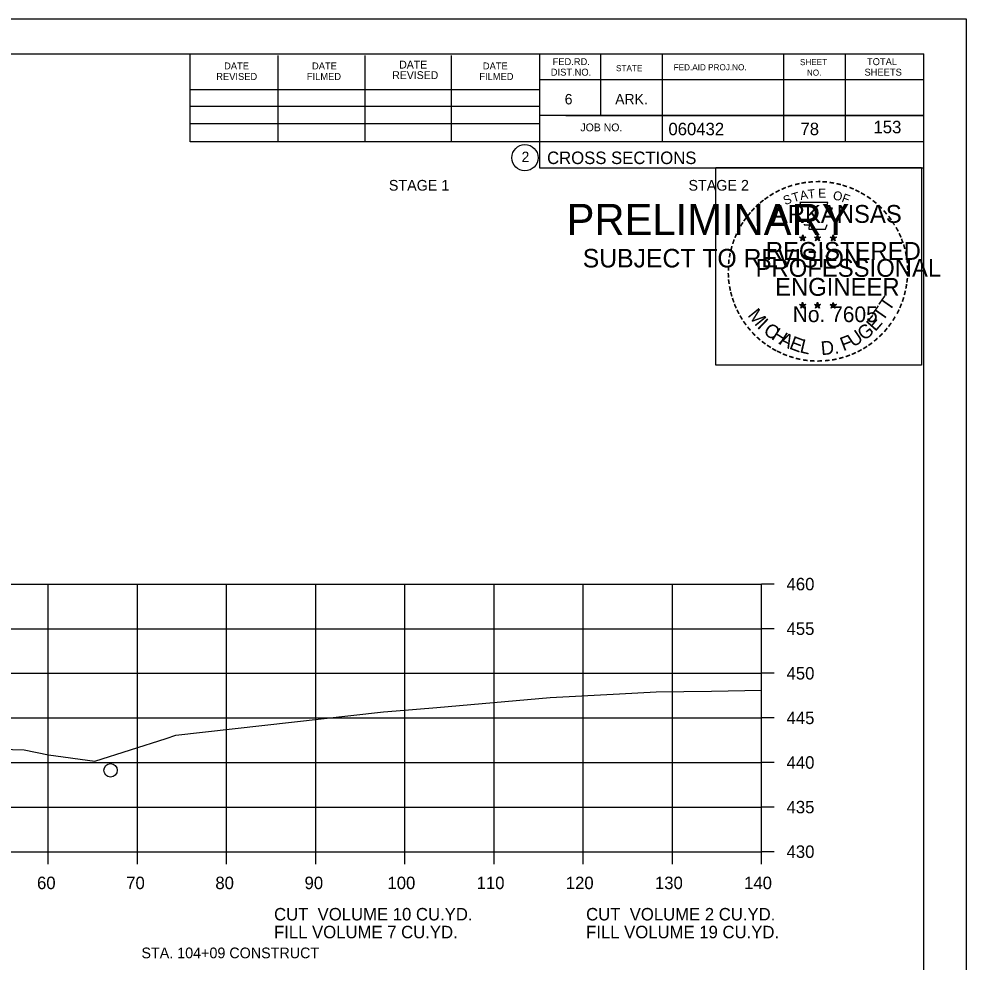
# Model space of a CAD drawing. Extents: x 1538688 to 1540766, y 656250 to 671912.
# Drawn here: x 1538914.9 to 1539021.1, y 657085.5 to 657191.2 of the extents above; entities that cross this region are included whole.
import ezdxf

# ---------------------------------------------------------------- set-up
doc = ezdxf.new("R2010")
doc.units = 0
for name, color, linetype in [('18', 7, 'Continuous'), ('22', 7, 'Continuous'), ('26', 7, 'Continuous'), ('39', 7, 'Continuous'), ('40', 7, 'Continuous'), ('7', 7, 'Continuous'), ('8', 7, 'Continuous'), ('9', 7, 'Continuous'), ('Borings', 7, 'Continuous'), ('Default', 7, 'Continuous'), ('Horizontal Alignment', 7, 'Continuous'), ('RipRap', 7, 'Continuous')]:
    doc.layers.add(name, color=color, linetype=linetype)

msp = doc.modelspace()

# ---------------------------------------------------------------- linework, layer by layer
at = {"layer": '18'}
msp.add_lwpolyline([(1538902.34, 657109.67), (1538915.48, 657109.29), (1538918.21, 657108.75), (1538923.39, 657108.05), (1538931.39, 657110.59), (1538932.48, 657110.95), (1538935.47, 657111.27), (1538955.78, 657113.56), (1538957.2, 657113.68), (1538961.74, 657114.07), (1538974.48, 657115.16), (1538982.26, 657115.6), (1538986.37, 657115.8), (1538992.57, 657115.9), (1538998.18, 657116)], dxfattribs=at)
at = {"layer": '22'}
for p, q in [((1538718.18, 657127.89), (1538998.18, 657127.89)), ((1538918.18, 657097.89), (1538918.18, 657127.89)), ((1538928.18, 657097.89), (1538928.18, 657127.89)), ((1538938.18, 657097.89), (1538938.18, 657127.89)), ((1538948.18, 657097.89), (1538948.18, 657127.89)), ((1538958.18, 657097.89), (1538958.18, 657127.89)), ((1538968.18, 657097.89), (1538968.18, 657127.89)), ((1538978.18, 657097.89), (1538978.18, 657127.89)), ((1538988.18, 657097.89), (1538988.18, 657127.89)), ((1538998.18, 657097.89), (1538998.18, 657127.89)), ((1538718.18, 657122.89), (1538998.18, 657122.89)), ((1538718.18, 657117.89), (1538998.18, 657117.89)), ((1538718.18, 657112.89), (1538998.18, 657112.89)), ((1538718.18, 657107.89), (1538998.18, 657107.89)), ((1538718.18, 657102.89), (1538998.18, 657102.89)), ((1538718.18, 657097.89), (1538998.18, 657097.89))]:
    msp.add_line(p, q, dxfattribs=at)
at = {"layer": '26'}
msp.add_line((1538687.78, 657191.25), (1539021.11, 657191.25), dxfattribs=at)
for points in [[(1538687.77, 657191.25), (1539021.11, 657191.25), (1539021.11, 656977.91), (1538687.77, 656977.91)], [(1538993.03, 657174.59), (1539016.13, 657174.59), (1539016.13, 657152.44), (1538993.03, 657152.44)]]:
    msp.add_lwpolyline(points, close=True, dxfattribs=at)
at = {"layer": '39'}
msp.add_circle((1538925.17, 657107.01), 0.75, dxfattribs=at)
at = {"layer": '8'}
for p, q in [((1539002.79, 657167.05), (1539002.75, 657166.8)), ((1539002.79, 657166.69), (1539002.79, 657167.05)), ((1539002.79, 657167.05), (1539002.84, 657166.8)), ((1539004.46, 657167.05), (1539004.42, 657166.8)), ((1539004.46, 657166.69), (1539004.46, 657167.05)), ((1539004.46, 657167.05), (1539004.51, 657166.8)), ((1539006.22, 657167.04), (1539006.18, 657166.79)), ((1539006.22, 657166.68), (1539006.22, 657167.04)), ((1539006.22, 657167.04), (1539006.27, 657166.79)), ((1539002.44, 657166.8), (1539002.79, 657166.69)), ((1539002.44, 657166.8), (1539002.69, 657166.76)), ((1539002.44, 657166.8), (1539002.68, 657166.68)), ((1539002.57, 657166.39), (1539002.79, 657166.69)), ((1539002.57, 657166.39), (1539002.7, 657166.64)), ((1539002.57, 657166.39), (1539002.79, 657166.61)), ((1539003.13, 657166.8), (1539002.79, 657166.69)), ((1539003, 657166.39), (1539002.79, 657166.69)), ((1539003, 657166.39), (1539002.79, 657166.61)), ((1539003.13, 657166.8), (1539002.85, 657166.75)), ((1539003, 657166.39), (1539002.86, 657166.68)), ((1539003.13, 657166.8), (1539002.93, 657166.7)), ((1539004.11, 657166.8), (1539004.46, 657166.69)), ((1539004.11, 657166.8), (1539004.36, 657166.76)), ((1539004.11, 657166.8), (1539004.35, 657166.68)), ((1539004.24, 657166.39), (1539004.46, 657166.69)), ((1539004.24, 657166.39), (1539004.37, 657166.64)), ((1539004.24, 657166.39), (1539004.46, 657166.61)), ((1539004.8, 657166.8), (1539004.46, 657166.69)), ((1539004.67, 657166.39), (1539004.46, 657166.69)), ((1539004.67, 657166.39), (1539004.46, 657166.61)), ((1539004.8, 657166.8), (1539004.52, 657166.75)), ((1539004.67, 657166.39), (1539004.53, 657166.68)), ((1539004.8, 657166.8), (1539004.6, 657166.7)), ((1539005.87, 657166.79), (1539006.22, 657166.68)), ((1539005.87, 657166.79), (1539006.13, 657166.74)), ((1539005.87, 657166.79), (1539006.11, 657166.67)), ((1539006.01, 657166.38), (1539006.22, 657166.68)), ((1539006.01, 657166.38), (1539006.13, 657166.62)), ((1539006.01, 657166.38), (1539006.22, 657166.6)), ((1539006.57, 657166.79), (1539006.22, 657166.68)), ((1539006.43, 657166.38), (1539006.22, 657166.68)), ((1539006.43, 657166.38), (1539006.22, 657166.59)), ((1539006.57, 657166.79), (1539006.28, 657166.74)), ((1539006.43, 657166.38), (1539006.3, 657166.67)), ((1539006.57, 657166.79), (1539006.36, 657166.69)), ((1539002.78, 657159.48), (1539002.74, 657159.23)), ((1539002.78, 657159.12), (1539002.78, 657159.48)), ((1539002.78, 657159.48), (1539002.83, 657159.23)), ((1539004.45, 657159.48), (1539004.41, 657159.23)), ((1539004.45, 657159.12), (1539004.45, 657159.48)), ((1539004.45, 657159.48), (1539004.5, 657159.23)), ((1539006.22, 657159.47), (1539006.18, 657159.22)), ((1539006.22, 657159.11), (1539006.22, 657159.47)), ((1539006.22, 657159.47), (1539006.27, 657159.22)), ((1539002.43, 657159.23), (1539002.78, 657159.12)), ((1539002.43, 657159.23), (1539002.69, 657159.18)), ((1539002.43, 657159.23), (1539002.67, 657159.11)), ((1539002.57, 657158.82), (1539002.78, 657159.12)), ((1539002.57, 657158.82), (1539002.69, 657159.06)), ((1539002.57, 657158.82), (1539002.78, 657159.04)), ((1539003.13, 657159.23), (1539002.78, 657159.12)), ((1539003, 657158.82), (1539002.78, 657159.12)), ((1539003, 657158.82), (1539002.78, 657159.03)), ((1539003.13, 657159.23), (1539002.84, 657159.18)), ((1539003, 657158.82), (1539002.86, 657159.11)), ((1539003.13, 657159.23), (1539002.93, 657159.13)), ((1539004.1, 657159.23), (1539004.45, 657159.12)), ((1539004.1, 657159.23), (1539004.36, 657159.18)), ((1539004.1, 657159.23), (1539004.34, 657159.11)), ((1539004.24, 657158.82), (1539004.45, 657159.12)), ((1539004.24, 657158.82), (1539004.36, 657159.06)), ((1539004.24, 657158.82), (1539004.45, 657159.04)), ((1539004.8, 657159.23), (1539004.45, 657159.12)), ((1539004.67, 657158.82), (1539004.45, 657159.12)), ((1539004.67, 657158.82), (1539004.45, 657159.03)), ((1539004.8, 657159.23), (1539004.51, 657159.18)), ((1539004.67, 657158.82), (1539004.53, 657159.11)), ((1539004.8, 657159.23), (1539004.6, 657159.13)), ((1539005.87, 657159.22), (1539006.22, 657159.11)), ((1539005.87, 657159.22), (1539006.12, 657159.17)), ((1539005.87, 657159.22), (1539006.11, 657159.1)), ((1539006, 657158.81), (1539006.22, 657159.11)), ((1539006, 657158.81), (1539006.13, 657159.05)), ((1539006, 657158.81), (1539006.22, 657159.03)), ((1539006.57, 657159.22), (1539006.22, 657159.11)), ((1539006.43, 657158.81), (1539006.22, 657159.11)), ((1539006.43, 657158.81), (1539006.22, 657159.02)), ((1539006.57, 657159.22), (1539006.28, 657159.17)), ((1539006.43, 657158.81), (1539006.3, 657159.1)), ((1539006.57, 657159.22), (1539006.36, 657159.12))]:
    msp.add_line(p, q, dxfattribs=at)
for points in [[(1539002.48, 657170.68), (1539002.75, 657169.85)], [(1539005.99, 657169.76), (1539006.13, 657170.04), (1539005.45, 657170.02), (1539005.6, 657170.68), (1539002.48, 657170.68)], [(1539002.97, 657168.26), (1539002.97, 657168.17), (1539003.53, 657168.15), (1539003.48, 657167.68), (1539005.35, 657167.68), (1539005.55, 657168.21)], [(1539002.79, 657167.05), (1539003, 657166.39), (1539002.44, 657166.8), (1539003.13, 657166.8), (1539002.57, 657166.39), (1539002.79, 657167.05)], [(1539004.46, 657167.05), (1539004.67, 657166.39), (1539004.11, 657166.8), (1539004.8, 657166.8), (1539004.24, 657166.39), (1539004.46, 657167.05)], [(1539006.22, 657167.04), (1539006.43, 657166.38), (1539005.87, 657166.79), (1539006.57, 657166.79), (1539006.01, 657166.38), (1539006.22, 657167.04)], [(1539002.78, 657159.48), (1539003, 657158.82), (1539002.43, 657159.23), (1539003.13, 657159.23), (1539002.57, 657158.82), (1539002.78, 657159.48)], [(1539004.45, 657159.48), (1539004.67, 657158.82), (1539004.1, 657159.23), (1539004.8, 657159.23), (1539004.24, 657158.82), (1539004.45, 657159.48)], [(1539006.22, 657159.47), (1539006.43, 657158.81), (1539005.87, 657159.22), (1539006.57, 657159.22), (1539006, 657158.81), (1539006.22, 657159.47)]]:
    msp.add_lwpolyline(points, dxfattribs=at)
for centre, radius in [((1539002.79, 657166.69), 0.172), ((1539004.46, 657166.69), 0.172), ((1539006.22, 657166.68), 0.172), ((1539002.79, 657166.69), 0.145), ((1539002.79, 657166.69), 0.116), ((1539002.79, 657166.69), 0.0991), ((1539002.79, 657166.69), 0.0747), ((1539002.79, 657166.69), 0.0495), ((1539002.79, 657166.69), 0.0296), ((1539004.46, 657166.69), 0.145), ((1539004.46, 657166.69), 0.116), ((1539004.46, 657166.69), 0.0991), ((1539004.46, 657166.69), 0.0747), ((1539004.46, 657166.69), 0.0495), ((1539004.46, 657166.69), 0.0296), ((1539006.22, 657166.68), 0.145), ((1539006.22, 657166.68), 0.116), ((1539006.22, 657166.68), 0.0991), ((1539006.22, 657166.68), 0.0747), ((1539006.22, 657166.68), 0.0495), ((1539006.22, 657166.68), 0.0296), ((1539002.78, 657159.12), 0.172), ((1539002.78, 657159.12), 0.145), ((1539002.78, 657159.12), 0.116), ((1539002.78, 657159.12), 0.0991), ((1539002.78, 657159.12), 0.0747), ((1539002.78, 657159.12), 0.0495), ((1539002.78, 657159.12), 0.0296), ((1539004.45, 657159.12), 0.172), ((1539004.45, 657159.12), 0.145), ((1539004.45, 657159.12), 0.116), ((1539004.45, 657159.12), 0.0991), ((1539004.45, 657159.12), 0.0747), ((1539004.45, 657159.12), 0.0495), ((1539004.45, 657159.12), 0.0296), ((1539006.22, 657159.11), 0.172), ((1539006.22, 657159.11), 0.145), ((1539006.22, 657159.11), 0.116), ((1539006.22, 657159.11), 0.0991), ((1539006.22, 657159.11), 0.0747), ((1539006.22, 657159.11), 0.0495), ((1539006.22, 657159.11), 0.0296)]:
    msp.add_circle(centre, radius, dxfattribs=at)
at = {"layer": 'Borings'}
for p, q in [((1538998.18, 657097.89), (1538998.18, 657127.89)), ((1538999.58, 657127.89), (1538998.18, 657127.89)), ((1538999.58, 657122.89), (1538998.18, 657122.89)), ((1538999.58, 657117.89), (1538998.18, 657117.89)), ((1538999.58, 657112.89), (1538998.18, 657112.89)), ((1538999.58, 657107.89), (1538998.18, 657107.89)), ((1538999.58, 657102.89), (1538998.18, 657102.89)), ((1538718.18, 657097.89), (1538998.18, 657097.89)), ((1538918.18, 657096.49), (1538918.18, 657097.89)), ((1538928.18, 657096.49), (1538928.18, 657097.89)), ((1538938.18, 657096.49), (1538938.18, 657097.89)), ((1538948.18, 657096.49), (1538948.18, 657097.89)), ((1538958.18, 657096.49), (1538958.18, 657097.89)), ((1538968.18, 657096.49), (1538968.18, 657097.89)), ((1538978.18, 657096.49), (1538978.18, 657097.89)), ((1538988.18, 657096.49), (1538988.18, 657097.89)), ((1538998.18, 657096.49), (1538998.18, 657097.89)), ((1538999.58, 657097.89), (1538998.18, 657097.89))]:
    msp.add_line(p, q, dxfattribs=at)
at = {"layer": 'RipRap'}
for p, q in [((1538700.18, 657187.35), (1539016.36, 657187.35)), ((1538934.1, 657177.47), (1538934.1, 657187.35)), ((1538943.96, 657177.47), (1538943.96, 657187.15)), ((1538953.72, 657177.47), (1538953.72, 657187.15)), ((1538963.4, 657177.47), (1538963.4, 657187.15)), ((1538973.26, 657187.35), (1538973.26, 657174.55)), ((1538980.1, 657187.35), (1538980.1, 657180.41)), ((1538987.04, 657187.35), (1538987.04, 657177.47)), ((1539000.62, 657187.35), (1539000.62, 657177.47)), ((1539007.56, 657187.35), (1539007.56, 657177.47)), ((1539016.36, 656981.89), (1539016.36, 657187.35)), ((1539016.36, 657184.41), (1538973.26, 657184.41)), ((1539016.36, 657184.43), (1539016.36, 657184.43)), ((1538934.1, 657183.33), (1538973.26, 657183.33)), ((1538934.1, 657181.47), (1538973.26, 657181.47)), ((1539016.36, 657180.41), (1538973.26, 657180.41)), ((1538976.22, 657180.41), (1539016.36, 657180.41)), ((1538934.1, 657177.47), (1538934.1, 657179.53)), ((1538934.1, 657179.53), (1538973.26, 657179.53)), ((1539016.36, 657177.47), (1538934.1, 657177.47)), ((1538973.26, 657174.55), (1539016.36, 657174.55))]:
    msp.add_line(p, q, dxfattribs=at)
msp.add_circle((1538971.64, 657175.69), 1.47, dxfattribs=at)

# ---------------------------------------------------------------- texts
at = {"layer": '40'}
msp.add_text('STA. 104+09 CONSTRUCT', height=1.2, dxfattribs=at).set_placement((1538928.63, 657085.94))
at = {"layer": '7'}
for s, p in [('78', (1539002.54, 657178.22)), ('153', (1539010.73, 657178.43))]:
    msp.add_text(s, height=1.4, dxfattribs=at).set_placement(p)
at = {"layer": '8'}
for s, height, rotation, p in [('-', 1.6, 24.3072, (1539000.59, 657171.54)), ('-', 1.6, 19.1761, (1539001.23, 657171.81)), ('-', 1.6, 13.6301, (1539001.98, 657172.05)), ('-', 1.6, 10.2193, (1539002.66, 657172.21)), ('T', 1, 6.0228, (1539003.42, 657171.1)), ('-', 1.6, 5.8968, (1539003.38, 657172.32)), ('-', 1.6, 0.1862, (1539004.16, 657172.39)), ('E', 1, 0.8323, (1539004.53, 657171.21)), ('-', 1.6, 357.743, (1539004.88, 657172.38)), ('-', 1.6, 352.1617, (1539005.62, 657172.32)), ('-', 1.6, 347.2049, (1539006.34, 657172.21)), ('-', 1.6, 342.3362, (1539006.98, 657172.05)), ('-', 1.6, 337.8551, (1539007.71, 657171.83)), ('-', 1.6, 334.1211, (1539008.34, 657171.56)), ('-', 1.6, 36.2317, (1538998.79, 657170.45)), ('-', 1.6, 34.0636, (1538999.36, 657170.85)), ('-', 1.6, 28.7918, (1538999.96, 657171.22)), ('S', 1, 21.594, (1539000.83, 657170.36)), ('T', 1, 16.4036, (1539001.75, 657170.69)), ('A', 1, 11.2132, (1539002.57, 657170.94)), ('O', 1, 350.4515, (1539006.13, 657171)), ('F', 1, 340.0707, (1539007.09, 657170.78)), ('-', 1.6, 329.6409, (1539008.92, 657171.28)), ('-', 1.6, 325.8627, (1539009.57, 657170.91)), ('-', 1.6, 48.423, (1538997.43, 657169.18)), ('-', 1.6, 42.9622, (1538997.88, 657169.66)), ('-', 1.6, 38.9507, (1538998.31, 657170.08)), ('ARKANSAS', 2, 360, (1538999.33, 657168.39)), ('-', 1.6, 320.5297, (1539010.18, 657170.49)), ('-', 1.6, 315.5786, (1539010.77, 657170)), ('-', 1.6, 54.2325, (1538996.61, 657168.13)), ('-', 1.6, 50.6142, (1538997.03, 657168.7)), ('-', 1.6, 309.8797, (1539011.34, 657169.45)), ('-', 1.6, 306.6522, (1539011.87, 657168.85)), ('-', 1.6, 58.0706, (1538996.29, 657167.6)), ('-', 1.4, 303.6753, (1539012.35, 657168.28)), ('-', 1.6, 299.6684, (1539012.67, 657167.67)), ('-', 1.6, 67.7743, (1538995.72, 657166.38)), ('-', 1.6, 62.8713, (1538995.97, 657166.99)), ('-', 1.6, 294.6628, (1539013, 657167.06)), ('-', 1.6, 75.461, (1538995.3, 657165.03)), ('-', 1.6, 72.3945, (1538995.5, 657165.75)), ('REGISTERED', 2, 360, (1538998.65, 657164.24)), ('DWB', 0.01, 360, (1539002.77, 657166.68)), ('DWB', 0.01, 360, (1539004.44, 657166.68)), ('DWB', 0.01, 360, (1539006.21, 657166.67)), ('-', 1.6, 290.5728, (1539013.25, 657166.48)), ('-', 1.6, 285.1233, (1539013.49, 657165.9)), ('-', 1.6, 81.2013, (1538995.17, 657164.32)), ('-', 1.6, 280.5493, (1539013.69, 657165.16)), ('-', 1.6, 85.1863, (1538995.09, 657163.63)), ('PROFESSIONAL', 2, 360, (1538997.51, 657162.34)), ('-', 1.6, 276.5962, (1539013.85, 657164.39)), ('-', 1.6, 94.1959, (1538995.1, 657162.2)), ('-', 1.6, 89.0622, (1538995.07, 657162.93)), ('-', 1.6, 274.3301, (1539013.91, 657163.67)), ('-', 1.6, 269.9407, (1539013.94, 657163.04)), ('-', 1.6, 98.9479, (1538995.17, 657161.54)), ('ENGINEER', 2, 360, (1538999.69, 657160.21)), ('-', 1.6, 260.9953, (1539013.85, 657161.72)), ('-', 1.6, 263.5172, (1539013.93, 657162.37)), ('-', 1.6, 101.7149, (1538995.31, 657160.8)), ('-', 1.6, 105.4578, (1538995.47, 657160.21)), ('-', 1.6, 255.7626, (1539013.74, 657161.04)), ('-', 1.6, 109.0874, (1538995.69, 657159.58)), ('T', 1.54, 55.055, (1539012.5, 657158.38)), ('-', 1.6, 252.8681, (1539013.56, 657160.32)), ('-', 1.6, 114.0643, (1538995.94, 657158.98)), ('-', 1.6, 115.7289, (1538996.24, 657158.36)), ('M', 1.54, 308.9175, (1538996.55, 657158.01)), ('No. 7605', 1.757, 360, (1539001.67, 657157.26)), ('DWB', 0.01, 360, (1539002.77, 657159.11)), ('DWB', 0.01, 360, (1539004.44, 657159.11)), ('DWB', 0.01, 360, (1539006.2, 657159.1)), ('T', 1.54, 55.055, (1539011.77, 657157.26)), ('-', 1.6, 244.6197, (1539013.08, 657159.02)), ('-', 1.6, 247.8887, (1539013.34, 657159.65)), ('-', 1.6, 120.4471, (1538996.6, 657157.78)), ('-', 1.6, 125.8934, (1538997, 657157.22)), ('I', 1.54, 316.4636, (1538997.6, 657156.69)), ('E', 1.54, 48.7313, (1539010.93, 657156.13)), ('-', 1.6, 239.0712, (1539012.68, 657158.27)), ('-', 1.6, 130.7181, (1538997.47, 657156.66)), ('C', 1.54, 324.0197, (1538998.27, 657156.06)), ('H', 1.54, 327.5342, (1538999.18, 657155.41)), ('U', 1.54, 34.4052, (1539008.47, 657154.38)), ('G', 1.54, 38.2173, (1539009.67, 657155.11)), ('-', 1.6, 231.2538, (1539011.85, 657157.05)), ('-', 1.6, 233.8452, (1539012.28, 657157.62)), ('-', 1.6, 134.2238, (1538997.98, 657156.12)), ('-', 1.6, 138.9338, (1538998.51, 657155.65)), ('-', 1.6, 144.6463, (1538999.06, 657155.25)), ('A', 1.54, 332.5513, (1539000.03, 657154.87)), ('E', 1.54, 339.2068, (1539001.19, 657154.31)), ('L', 1.54, 346.2929, (1539002.38, 657153.89)), ('D.', 1.54, 5.2602, (1539004.89, 657153.55)), ('F', 1.54, 20.8202, (1539007.34, 657153.99)), ('-', 1.6, 221.0851, (1539010.85, 657155.98)), ('-', 1.6, 225.7653, (1539011.37, 657156.49)), ('-', 1.6, 148.0898, (1538999.63, 657154.88)), ('-', 1.6, 151.5704, (1539000.2, 657154.55)), ('-', 1.6, 154.6002, (1539000.73, 657154.31)), ('-', 1.6, 207.3568, (1539009.21, 657154.77)), ('-', 1.6, 212.2491, (1539009.77, 657155.12)), ('-', 1.6, 215.7363, (1539010.3, 657155.5)), ('-', 1.6, 158.5612, (1539001.35, 657154.05)), ('-', 1.6, 162.7983, (1539002.04, 657153.84)), ('-', 1.6, 167.5555, (1539002.75, 657153.67)), ('-', 1.6, 173.1155, (1539003.52, 657153.56)), ('-', 1.6, 185.8167, (1539005.83, 657153.61)), ('-', 1.6, 191.2858, (1539006.56, 657153.74)), ('-', 1.6, 195.4743, (1539007.29, 657153.94)), ('-', 1.6, 200.7184, (1539007.97, 657154.18)), ('-', 1.6, 204.2516, (1539008.59, 657154.45)), ('-', 1.6, 176.5183, (1539004.27, 657153.51)), ('-', 1.6, 181.5918, (1539005.02, 657153.53))]:
    msp.add_text(s, height=height, rotation=rotation, dxfattribs=at).set_placement(p)
at = {"layer": '9'}
for s, height, p in [('PRELIMINARY', 3.5, (1538976.31, 657167.02)), ('DWB', 0.01, (1538977.06, 657168.87)), ('SUBJECT TO REVISION', 2.0751, (1538978.12, 657163.39))]:
    msp.add_text(s, height=height, rotation=360, dxfattribs=at).set_placement(p)
at = {"layer": 'Default'}
for s, p in [('STAGE 1', (1538956.38, 657172)), ('STAGE 2', (1538989.98, 657172))]:
    msp.add_text(s, height=1.2, dxfattribs=at).set_placement(p)
at = {"layer": 'Horizontal Alignment'}
for s, p in [('460', (1539000.98, 657127.19)), ('455', (1539000.98, 657122.19)), ('450', (1539000.98, 657117.19)), ('445', (1539000.98, 657112.19)), ('440', (1539000.98, 657107.19)), ('435', (1539000.98, 657102.19)), ('430', (1539000.98, 657097.19)), ('60', (1538916.92, 657093.69)), ('70', (1538926.92, 657093.69)), ('80', (1538936.92, 657093.69)), ('90', (1538946.92, 657093.69)), ('100', (1538956.22, 657093.69)), ('110', (1538966.22, 657093.69)), ('120', (1538976.22, 657093.69)), ('130', (1538986.22, 657093.69)), ('140', (1538996.22, 657093.69)), ('CUT  VOLUME 10 CU.YD.', (1538943.5, 657090.18)), ('CUT  VOLUME 2 CU.YD.', (1538978.5, 657090.18)), ('FILL VOLUME 7 CU.YD.', (1538943.5, 657088.18)), ('FILL VOLUME 19 CU.YD.', (1538978.5, 657088.18))]:
    msp.add_text(s, height=1.4, dxfattribs=at).set_placement(p)
at = {"layer": 'RipRap'}
for s, height, p in [('DATE', 0.782, (1538937.9, 657185.59)), ('DATE', 0.782, (1538947.76, 657185.59)), ('DATE', 0.879, (1538957.54, 657185.69)), ('DATE', 0.782, (1538966.92, 657185.59)), ('FED.RD.', 0.782, (1538974.74, 657186.07)), ('STATE', 0.684, (1538981.86, 657185.39)), ('FED.AID PROJ.NO.', 0.684, (1538988.32, 657185.49)), ('SHEET', 0.684, (1539002.48, 657186.07)), ('TOTAL', 0.782, (1539010, 657186.07)), ('REVISED', 0.782, (1538937.02, 657184.41)), ('FILMED', 0.782, (1538947.18, 657184.41)), ('REVISED', 0.879, (1538956.76, 657184.51)), ('FILMED', 0.782, (1538966.52, 657184.41)), ('DIST.NO.', 0.782, (1538974.54, 657184.89)), ('NO.', 0.684, (1539003.26, 657184.89)), ('SHEETS', 0.782, (1539009.72, 657184.89)), ('6', 1.17, (1538976.1, 657181.67)), ('ARK.', 1.172, (1538981.76, 657181.67)), ('060432', 1.4, (1538987.73, 657178.21)), ('JOB NO.', 0.879, (1538977.86, 657178.65)), ('CROSS SECTIONS', 1.4, (1538974.12, 657174.98)), ('2', 1.17, (1538971.26, 657175.2))]:
    msp.add_text(s, height=height, rotation=360, dxfattribs=at).set_placement(p)

doc.saveas('drawing.dxf')
